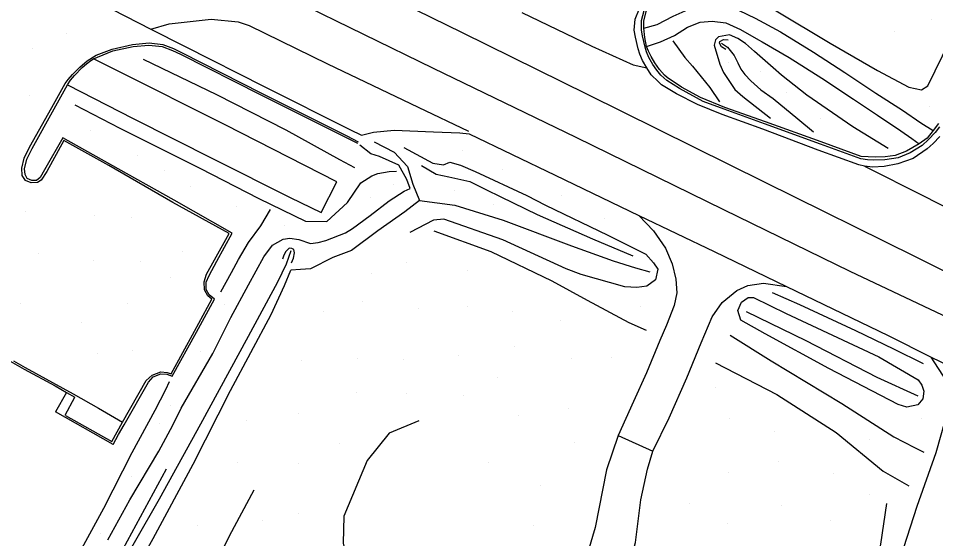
# Model space of a CAD drawing. Extents: x 1497074 to 1501343, y 481943 to 486114.
# Drawn here: x 1498306.3 to 1498564.5, y 483332.4 to 483478.9 of the extents above; entities that cross this region are included whole.
import ezdxf

# ---------------------------------------------------------------- set-up
doc = ezdxf.new("R2010")
doc.units = 0
doc.layers.add('PH Exist DTM Breakline', color=7, linetype='Continuous')
doc.layers.add('PH Exist DTM Point', color=7, linetype='Continuous')

msp = doc.modelspace()

# ---------------------------------------------------------------- linework, layer by layer
at = {"layer": 'PH Exist DTM Breakline'}
for points in [[(1498582.21, 483400.02), (1498558.88, 483411.73), (1498516.39, 483432.8), (1498466.52, 483457.44), (1498431.35, 483474.79), (1498392.54, 483493.86), (1498354.86, 483512.32), (1498313.92, 483532.15)], [(1498306.81, 483522.38), (1498350.58, 483500.33), (1498383.88, 483484), (1498423.06, 483464.89), (1498463.21, 483445.39), (1498504.78, 483425.11), (1498540.36, 483407.69), (1498571.54, 483392.98), (1498580.08, 483388.79)], [(1498295.93, 483499.83), (1498324.88, 483485.32), (1498332.82, 483481.37), (1498343.56, 483475.86), (1498353.11, 483471)], [(1498487.48, 483482.06), (1498498.43, 483486.24), (1498510.53, 483485.49), (1498514.93, 483483.58), (1498519.67, 483481.01), (1498534.86, 483471.92), (1498548.15, 483464.21), (1498557.03, 483459.51), (1498560.6, 483458.74), (1498562.3, 483459.86), (1498572.65, 483480.99)], [(1498483.21, 483464.9), (1498482, 483466.97), (1498481.25, 483468.8), (1498480.78, 483470.28), (1498480.04, 483473.57), (1498479.7, 483475.5), (1498479.99, 483478.6), (1498481.16, 483481.68), (1498481.97, 483483.03), (1498482.72, 483484.05)], [(1498484.94, 483465.91), (1498483.8, 483467.86), (1498483.13, 483469.48), (1498482.72, 483470.8), (1498482, 483473.96), (1498481.71, 483475.58), (1498481.75, 483478.25), (1498482.5, 483481.05), (1498482.92, 483482.19), (1498483.96, 483483.91)], [(1498485.5, 483466.37), (1498484.49, 483468.1), (1498483.74, 483469.59), (1498483.18, 483470.93), (1498482.66, 483473.48), (1498482.36, 483476.12), (1498482.35, 483478.09), (1498483.01, 483480.81), (1498483.56, 483482.09), (1498484.3, 483483.55)], [(1498482.36, 483476.12), (1498486.18, 483477.15), (1498490.68, 483479.5), (1498494.88, 483481.39), (1498498.18, 483482.33), (1498501.5, 483482.45), (1498505.6, 483482.1), (1498509.21, 483481.12), (1498513.75, 483478.92), (1498520.89, 483475.04), (1498530.18, 483469.36), (1498538.95, 483463.64), (1498547.7, 483457.85), (1498555.24, 483453.03), (1498560.4, 483449.45), (1498563.87, 483447.29)], [(1498448.01, 483480.55), (1498467.74, 483471.06), (1498479.41, 483465.8), (1498483.21, 483464.9)], [(1498343.56, 483475.86), (1498348.73, 483477.35), (1498360.62, 483478.65), (1498368.15, 483477.9), (1498371.3, 483476.81), (1498393.32, 483466.09), (1498418.86, 483453.84), (1498433, 483447.09)], [(1498483.18, 483470.93), (1498487.11, 483472.27), (1498491.05, 483474.04), (1498494.71, 483476.36), (1498498.2, 483477.83), (1498501.63, 483478.09), (1498505.5, 483477.59), (1498509.58, 483475.72), (1498514.68, 483472.8), (1498515.74, 483472.27), (1498523.26, 483467.88), (1498532.45, 483462.04), (1498541.43, 483456.12), (1498548.15, 483451.64), (1498554.72, 483447.22), (1498557.83, 483445.09), (1498559.91, 483443.58)], [(1498328.23, 483468.54), (1498332.72, 483470.24), (1498338.39, 483471.54), (1498343.11, 483472.01), (1498346.92, 483471.5), (1498349.99, 483470.42), (1498352.2, 483469.21)], [(1498490.51, 483472.53), (1498493.96, 483467.86), (1498496.12, 483465.37), (1498500.94, 483459.44), (1498503.67, 483455.38)], [(1498551.2, 483442.27), (1498541.25, 483448.29), (1498528.24, 483457.23), (1498521.12, 483462.84), (1498518.78, 483464.93), (1498513.54, 483469.58), (1498511.02, 483471.76), (1498508.83, 483473.22), (1498506.49, 483474.27), (1498503.41, 483473.62), (1498502.54, 483472.86), (1498502.21, 483471.33), (1498503.77, 483465.97), (1498504.79, 483463.62), (1498508.04, 483458.83), (1498510.26, 483456.84), (1498518.07, 483450.81)], [(1498505.49, 483470.08), (1498504.25, 483470.88), (1498503.64, 483471.85), (1498503.8, 483472.36), (1498504.81, 483472.89), (1498506.16, 483472.83)], [(1498328.6, 483467.96), (1498332.86, 483469.76), (1498338.61, 483470.92), (1498342.99, 483471.28), (1498346.74, 483470.9), (1498349.73, 483469.85), (1498351.96, 483468.77)], [(1498353.11, 483471), (1498375.66, 483459.6), (1498399.66, 483447.58), (1498402.91, 483445.98)], [(1498504.22, 483471.86), (1498505.94, 483470.73), (1498507.78, 483468.39), (1498508.86, 483466.35), (1498509.67, 483464.61), (1498510.8, 483463.11), (1498512.55, 483461.31), (1498515.35, 483458.79), (1498518.75, 483456.33), (1498525.74, 483450.61), (1498530.14, 483446.91)], [(1498319.46, 483460.51), (1498320.28, 483461.67), (1498321.52, 483463.11), (1498323.59, 483465.16), (1498325.62, 483466.93), (1498328.23, 483468.54)], [(1498320.14, 483460.14), (1498338.6, 483450.69), (1498361.28, 483439.2), (1498382.79, 483428.47), (1498391.52, 483424.19), (1498395.96, 483432.9), (1498364.47, 483448.89), (1498333.85, 483464.27), (1498328.92, 483466.74), (1498327.42, 483467.43)], [(1498325.45, 483466.09), (1498326.66, 483467.01), (1498327.42, 483467.43), (1498328.6, 483467.96)], [(1498341.46, 483467.36), (1498362.12, 483457.43), (1498381.6, 483447.49), (1498396.74, 483439.17), (1498400.92, 483436.86)], [(1498351.98, 483468.76), (1498374.54, 483457.37), (1498398.55, 483445.34), (1498401.79, 483443.7)], [(1498352.2, 483469.21), (1498374.76, 483457.81), (1498398.77, 483445.79), (1498401.98, 483444.08)], [(1498320.14, 483460.14), (1498320.98, 483461.48), (1498322.09, 483462.77), (1498324.24, 483465.05), (1498325.45, 483466.09)], [(1498542.94, 483437.68), (1498531.45, 483441.73), (1498515.87, 483447.65), (1498504.46, 483451.78), (1498497.47, 483454.64), (1498491.55, 483457.64), (1498487.38, 483460.19), (1498486.43, 483461.11), (1498484.47, 483463), (1498483.21, 483464.9)], [(1498543.52, 483439.33), (1498532.09, 483443.5), (1498516.37, 483449.17), (1498504.97, 483453.27), (1498499.05, 483455.45), (1498492.39, 483459.15), (1498488.87, 483461.33), (1498487.2, 483462.91), (1498486.02, 483464.29), (1498484.94, 483465.91)], [(1498543.55, 483439.98), (1498532.31, 483444.08), (1498516.6, 483449.73), (1498505.18, 483453.79), (1498498.33, 483456.57), (1498492.98, 483459.48), (1498488.92, 483462.18), (1498488.17, 483462.91), (1498486.81, 483464.46), (1498485.5, 483466.37)], [(1498304.91, 483382.47), (1498308.2, 483380.6), (1498321.69, 483373.15), (1498328.87, 483369.12), (1498335.64, 483365.24), (1498342.3, 483376.96), (1498343.99, 483378.41), (1498346.36, 483379.35), (1498348.23, 483379.21), (1498349.31, 483378.82), (1498355.86, 483390.86), (1498360.75, 483399.85), (1498359.63, 483400.77), (1498358.72, 483402.44), (1498358.64, 483404.74), (1498359.3, 483406.83), (1498361.52, 483410.86), (1498365.65, 483418.28), (1498349.8, 483427.01), (1498331.77, 483437.41), (1498319.07, 483444.53), (1498314.33, 483435.8), (1498312.7, 483433.28), (1498311.66, 483432.63), (1498309.94, 483432.59), (1498308.34, 483433.2), (1498307.37, 483434.65), (1498307.23, 483436.7), (1498307.93, 483439.53), (1498309.44, 483442.61), (1498315.74, 483453.76), (1498319.46, 483460.51)], [(1498332.97, 483358.9), (1498334.48, 483361.72), (1498336.04, 483364.43), (1498342.95, 483376.49), (1498344.26, 483377.97), (1498346.43, 483378.84), (1498348.13, 483378.71), (1498349.55, 483378.21), (1498356.43, 483390.55), (1498361.54, 483399.85), (1498360.02, 483401.09), (1498359.21, 483402.58), (1498359.19, 483404.65), (1498359.98, 483406.51), (1498362.15, 483410.52), (1498366.47, 483418.4), (1498350.18, 483427.7), (1498332.02, 483437.84), (1498318.79, 483445.25), (1498313.66, 483436.23), (1498312.45, 483434.09), (1498311.43, 483433.22), (1498310.13, 483433.19), (1498308.74, 483433.75), (1498308.18, 483434.89), (1498308, 483436.52), (1498308.65, 483439.22), (1498310.14, 483442.24), (1498316.39, 483453.4), (1498320.14, 483460.14)], [(1498322.16, 483454.57), (1498334.87, 483447.92), (1498357.34, 483436.73), (1498374.01, 483428.16), (1498387.1, 483421.83), (1498393.11, 483421.72), (1498398.97, 483427), (1498402.73, 483432.58), (1498405.82, 483434.53), (1498407.52, 483435.17), (1498410.7, 483435.73), (1498412.71, 483435.86)], [(1498565.35, 483449.25), (1498563.87, 483447.29), (1498562.11, 483445.11), (1498559.91, 483443.58), (1498556.33, 483441.5), (1498553.12, 483440.25), (1498550.36, 483439.89), (1498547.47, 483439.79), (1498545.53, 483439.86), (1498543.55, 483439.98)], [(1498402.91, 483445.98), (1498406.27, 483446.85), (1498412.14, 483447.42), (1498423.16, 483446.91), (1498430.6, 483446.61), (1498433.23, 483446.39), (1498457.46, 483434.69), (1498480.97, 483423.34)], [(1498565.65, 483448.33), (1498564.44, 483446.71), (1498562.5, 483444.73), (1498560.7, 483443.11), (1498557.32, 483440.99), (1498554, 483439.61), (1498550.21, 483439.03), (1498546.96, 483438.95), (1498545.31, 483439.05), (1498543.52, 483439.33)], [(1498406.47, 483444.16), (1498412.09, 483441.17), (1498415.85, 483437.19), (1498417.33, 483432.24), (1498419.2, 483427.59), (1498415.13, 483424.38), (1498407.51, 483419.04), (1498400.04, 483413.5), (1498394.84, 483411.58), (1498388.58, 483408.39), (1498385.69, 483408.19), (1498383.01, 483407.99)], [(1498565.69, 483445.66), (1498563.87, 483443.65), (1498562.13, 483442.12), (1498558.18, 483439.41), (1498553.86, 483437.9), (1498550, 483437.16), (1498546.73, 483437.03), (1498544.52, 483437.31), (1498542.94, 483437.68)], [(1498416.61, 483430.95), (1498415.68, 483433.54), (1498413.45, 483437.56), (1498407.98, 483439.96), (1498405.48, 483440.71), (1498402.39, 483443.16)], [(1498414.77, 483442.55), (1498423.01, 483438.08), (1498426.02, 483437.68), (1498427.75, 483438.36), (1498430.73, 483437.51), (1498434.89, 483435.72), (1498449.45, 483429.04), (1498454.73, 483426.33), (1498472.23, 483417.86), (1498482.94, 483412.5), (1498485.08, 483410.07), (1498486.37, 483408.31), (1498485.66, 483405.31), (1498483.24, 483403.5), (1498480.41, 483403.11), (1498477.07, 483403.33), (1498464.74, 483406.77), (1498460.54, 483408.4), (1498442.73, 483416.56), (1498426.07, 483422.35), (1498423.15, 483422.11), (1498416.54, 483418.62)], [(1498419.79, 483437.41), (1498423.93, 483435), (1498427.45, 483434.22), (1498433.38, 483432.97), (1498437.89, 483430.66), (1498442.08, 483428.62), (1498452.38, 483423.66), (1498467.94, 483416.78), (1498479.29, 483412.01)], [(1498544.52, 483437.31), (1498561.35, 483428.81), (1498568.44, 483425.12), (1498582.72, 483417.22), (1498591.82, 483412.4)], [(1498331.51, 483332.09), (1498337.67, 483343.4), (1498345.83, 483357.04), (1498349.8, 483364.33), (1498352.09, 483369.16), (1498361, 483384.5), (1498366.15, 483394.72), (1498371.12, 483403.86), (1498375.42, 483411.78), (1498377.86, 483415.01), (1498380.88, 483416.68), (1498382.72, 483416.98), (1498385.23, 483416.62), (1498388.53, 483415.5), (1498390.67, 483415.82), (1498392.86, 483416.39), (1498398.36, 483418.48), (1498400.37, 483419.77), (1498405.34, 483423.41), (1498410.7, 483427.53), (1498414.95, 483430.25), (1498416.61, 483430.95)], [(1498419.2, 483427.59), (1498429.13, 483426.33), (1498442.74, 483422.08), (1498461.99, 483414.81), (1498473.72, 483410.65), (1498480.07, 483408.62), (1498484.11, 483407.53)], [(1498363.32, 483401.87), (1498366.29, 483407.33), (1498368.29, 483411.03), (1498371.07, 483415.8), (1498374.56, 483420.5), (1498377.31, 483425.08)], [(1498480.97, 483423.34), (1498485.08, 483419.08), (1498488.47, 483414.16), (1498490.34, 483409.77), (1498491.39, 483405.49), (1498491.66, 483401.65), (1498490.93, 483398.1), (1498488.73, 483392.55), (1498486.93, 483388.24), (1498483.12, 483379.1), (1498479.51, 483371.05), (1498475.17, 483361.49)], [(1498480.97, 483423.34), (1498502.17, 483413.22), (1498522.56, 483403.4)], [(1498423.27, 483419.03), (1498439.35, 483413.28), (1498456.45, 483405.04), (1498466.47, 483399.59), (1498478.15, 483393.24), (1498483.06, 483391.09)], [(1498302.38, 483265.81), (1498317.96, 483294.84), (1498332.74, 483320.42), (1498346.06, 483343.67), (1498357.69, 483364.76), (1498371.07, 483389.46), (1498379.35, 483404.7), (1498381.75, 483409.78), (1498383.06, 483413.57)], [(1498383.22, 483410.04), (1498383.72, 483411.4), (1498384.05, 483412.89), (1498383.86, 483413.77), (1498383.31, 483414.1), (1498382.49, 483414.16), (1498381.56, 483413.21), (1498381.04, 483412.26), (1498380.63, 483411.09)], [(1498332.81, 483311.88), (1498344.22, 483332.51), (1498355.49, 483353.38), (1498366, 483374.11), (1498377.45, 483395.5), (1498381.2, 483403.69), (1498383.01, 483407.99)], [(1498475.17, 483361.49), (1498484.91, 483357.08), (1498489.48, 483366.42), (1498494.53, 483377.68), (1498498.49, 483387.57), (1498501.62, 483394.91), (1498504.45, 483398.94), (1498508.58, 483402.32), (1498511.66, 483403.67), (1498516.11, 483404.31), (1498522.56, 483403.4)], [(1498522.56, 483403.4), (1498551.2, 483389.57), (1498563.27, 483383.54), (1498578.12, 483376.38), (1498590.93, 483370.21), (1498607.59, 483362.23), (1498622, 483355.41), (1498634.14, 483349.37), (1498640.79, 483345.89)], [(1498513.27, 483400.27), (1498522.45, 483395.84), (1498548.56, 483383.56), (1498559.62, 483377.11), (1498560.65, 483375.59), (1498561.21, 483373.91), (1498560.97, 483371.82), (1498559.55, 483370.13), (1498556.39, 483369.42), (1498554.02, 483370.17), (1498534.46, 483380.35), (1498516.55, 483390.09), (1498509.69, 483393.96), (1498508.86, 483396.69), (1498509.9, 483399.02), (1498511.79, 483400.28), (1498513.27, 483400.27)], [(1498518.54, 483401.75), (1498526.25, 483398.32), (1498542.02, 483391.01), (1498552.67, 483385.83), (1498561.03, 483381.77)], [(1498511.17, 483396.32), (1498527.98, 483388.16), (1498547.96, 483377.9), (1498559.53, 483372.61)], [(1498283.52, 483394.04), (1498304.66, 483382.04), (1498307.95, 483380.17), (1498316.64, 483375.47), (1498319.87, 483373.61)], [(1498506.66, 483389.66), (1498518.25, 483382.51), (1498538.09, 483370.45), (1498552.81, 483361.05), (1498558.61, 483358.09), (1498561.23, 483356.78)], [(1498493.63, 483247.61), (1498499.17, 483245.59), (1498502.59, 483245.27), (1498505.73, 483245.66), (1498509.27, 483245.76), (1498515.28, 483247.07), (1498519.95, 483250.04), (1498524.05, 483254.89), (1498529.47, 483264.61), (1498533.7, 483272.39), (1498547.88, 483306.36), (1498553.66, 483324.15), (1498559.38, 483341.54), (1498564.64, 483356.7), (1498567.27, 483365.97), (1498567.76, 483371.75), (1498567.64, 483376.82), (1498563.27, 483383.54)], [(1498502.53, 483381.94), (1498519.79, 483372.98), (1498536.53, 483362.32), (1498549.72, 483351.46), (1498557, 483347.29)], [(1498270.76, 483231.03), (1498273.36, 483239.04), (1498275.22, 483246.69), (1498276.7, 483251.45), (1498279.25, 483254.28), (1498282.29, 483257.64), (1498292.78, 483275.08), (1498305.34, 483297.07), (1498318.43, 483319.15), (1498330.34, 483341.04), (1498338.29, 483356.64), (1498344.81, 483368.64), (1498347.77, 483374.42), (1498348.88, 483376.69)], [(1498319.87, 483373.61), (1498316.76, 483368.11)], [(1498319.47, 483367.21), (1498322.2, 483372.27)], [(1498319.87, 483373.61), (1498322.2, 483372.27)], [(1498332.97, 483358.9), (1498316.76, 483368.11)], [(1498319.59, 483367.14), (1498332.59, 483359.8), (1498335.64, 483365.24)], [(1498419.05, 483365.61), (1498410.69, 483362.12), (1498404.51, 483354.41), (1498397.93, 483338.73), (1498397.72, 483331.14), (1498399.47, 483323.81), (1498401.68, 483317.55), (1498407.2, 483311.36), (1498417.36, 483305.53), (1498423.46, 483303.8), (1498428.66, 483309.45), (1498431.09, 483313.92)], [(1498475.17, 483361.49), (1498471.9, 483351.78), (1498468.65, 483335.56), (1498465.46, 483324.82), (1498460.82, 483316.94), (1498456.84, 483315.59), (1498454.06, 483316.6), (1498445.54, 483319.35)], [(1498463.21, 483292.81), (1498470.25, 483305.76), (1498477.3, 483320.95), (1498480.05, 483331.38), (1498481.55, 483343.39), (1498483.42, 483352), (1498484.91, 483357.08)], [(1498324.17, 483309.37), (1498335.78, 483329.58), (1498347.98, 483352.04)], [(1498348.77, 483297.73), (1498358.05, 483317.49), (1498365.69, 483333.23), (1498372.71, 483346.15)], [(1498532.26, 483282.65), (1498537.29, 483292.71), (1498542.8, 483305.83), (1498546.56, 483315.82), (1498549.1, 483330.9), (1498550.83, 483342.36)]]:
    msp.add_lwpolyline(points, dxfattribs=at)
at = {"layer": 'PH Exist DTM Point'}
for p, q in [((1498563.28, 483478.54), (1498563.28, 483478.54)), ((1498319.87, 483474.69), (1498319.87, 483474.69)), ((1498552.9, 483475.06), (1498552.9, 483475.06)), ((1498310.16, 483470.47), (1498310.16, 483470.47)), ((1498506.21, 483466.58), (1498506.21, 483466.58)), ((1498515.34, 483463.77), (1498515.34, 483463.77)), ((1498309.3, 483457.21), (1498309.3, 483457.21)), ((1498522.64, 483458), (1498522.64, 483458)), ((1498562.77, 483453.98), (1498562.77, 483453.98)), ((1498532.22, 483450.66), (1498532.22, 483450.66)), ((1498326.61, 483447.23), (1498326.61, 483447.23)), ((1498431.33, 483441.73), (1498431.33, 483441.73)), ((1498339.93, 483440.23), (1498339.93, 483440.23)), ((1498347.57, 483436.16), (1498347.57, 483436.16)), ((1498442.61, 483436.33), (1498442.61, 483436.33)), ((1498354.79, 483431.45), (1498354.79, 483431.45)), ((1498411.81, 483432.23), (1498411.81, 483432.23)), ((1498405.47, 483428.54), (1498405.47, 483428.54)), ((1498429.05, 483430.47), (1498429.05, 483430.47)), ((1498459.2, 483429.06), (1498459.2, 483429.06)), ((1498367.73, 483425.99), (1498367.73, 483425.99)), ((1498440.07, 483426.37), (1498440.07, 483426.37)), ((1498308.31, 483424.56), (1498308.31, 483424.56)), ((1498327.62, 483423.31), (1498327.62, 483423.31)), ((1498338.05, 483422.92), (1498338.05, 483422.92)), ((1498381.27, 483420.59), (1498381.27, 483420.59)), ((1498471.25, 483422.6), (1498471.25, 483422.6)), ((1498312.08, 483412.56), (1498312.08, 483412.56)), ((1498352.48, 483413.22), (1498352.48, 483413.22)), ((1498388.97, 483413.69), (1498388.97, 483413.69)), ((1498327.4, 483410.63), (1498327.4, 483410.63)), ((1498340.77, 483410.44), (1498340.77, 483410.44)), ((1498415.5, 483410.18), (1498415.5, 483410.18)), ((1498432.66, 483408.04), (1498432.66, 483408.04)), ((1498349.16, 483405.88), (1498349.16, 483405.88)), ((1498405.85, 483407.15), (1498405.85, 483407.15)), ((1498306.78, 483398.64), (1498306.78, 483398.64)), ((1498337.14, 483398.68), (1498337.14, 483398.68)), ((1498364.19, 483398.41), (1498364.19, 483398.41)), ((1498403.28, 483399.16), (1498403.28, 483399.16)), ((1498418.81, 483397.25), (1498418.81, 483397.25)), ((1498432.84, 483397.65), (1498432.84, 483397.65)), ((1498481.42, 483397.84), (1498481.42, 483397.84)), ((1498392.09, 483396.24), (1498392.09, 483396.24)), ((1498445.37, 483396.42), (1498445.37, 483396.42)), ((1498324.17, 483393.35), (1498324.17, 483393.35)), ((1498459.03, 483393.85), (1498459.03, 483393.85)), ((1498328.52, 483384.47), (1498328.52, 483384.47)), ((1498338.41, 483385.29), (1498338.41, 483385.29)), ((1498357.66, 483385.1), (1498357.66, 483385.1)), ((1498445.88, 483386.56), (1498445.88, 483386.56)), ((1498386.04, 483382.71), (1498386.04, 483382.71)), ((1498401.87, 483383.05), (1498401.87, 483383.05)), ((1498414.73, 483382.86), (1498414.73, 483382.86)), ((1498430.26, 483383.98), (1498430.26, 483383.98)), ((1498461.96, 483383.08), (1498461.96, 483383.08)), ((1498473.38, 483383.55), (1498473.38, 483383.55)), ((1498441.08, 483377.89), (1498441.08, 483377.89)), ((1498502.57, 483375.08), (1498502.57, 483375.08)), ((1498401.54, 483373.52), (1498401.54, 483373.52)), ((1498415.53, 483373.37), (1498415.53, 483373.37)), ((1498431.48, 483372.63), (1498431.48, 483372.63)), ((1498349.2, 483369.95), (1498349.2, 483369.95)), ((1498461.1, 483369.01), (1498461.1, 483369.01)), ((1498385.19, 483367.74), (1498385.19, 483367.74)), ((1498447.17, 483367.09), (1498447.17, 483367.09)), ((1498506.38, 483366.35), (1498506.38, 483366.35)), ((1498560.62, 483366.29), (1498560.62, 483366.29)), ((1498346.08, 483364.93), (1498346.08, 483364.93)), ((1498370.41, 483365.71), (1498370.41, 483365.71)), ((1498519.25, 483362.46), (1498519.25, 483362.46)), ((1498396.63, 483359.14), (1498396.63, 483359.14)), ((1498462.81, 483359.57), (1498462.81, 483359.57)), ((1498545.91, 483360.41), (1498545.91, 483360.41)), ((1498367.95, 483353.81), (1498367.95, 483353.81)), ((1498385.14, 483353.54), (1498385.14, 483353.54)), ((1498438.73, 483353.82), (1498438.73, 483353.82)), ((1498520.42, 483354.08), (1498520.42, 483354.08)), ((1498506.17, 483351.15), (1498506.17, 483351.15)), ((1498535.69, 483350.72), (1498535.69, 483350.72)), ((1498338.09, 483349.83), (1498338.09, 483349.83)), ((1498453.27, 483347.31), (1498453.27, 483347.31)), ((1498546.02, 483344.93), (1498546.02, 483344.93)), ((1498495.31, 483342.37), (1498495.31, 483342.37)), ((1498521.24, 483341.63), (1498521.24, 483341.63)), ((1498385.23, 483339.54), (1498385.23, 483339.54)), ((1498356.84, 483336.06), (1498356.84, 483336.06)), ((1498375.13, 483337.6), (1498375.13, 483337.6)), ((1498451.23, 483336.24), (1498451.23, 483336.24)), ((1498505.82, 483336.76), (1498505.82, 483336.76)), ((1498534.98, 483337.41), (1498534.98, 483337.41)), ((1498329.43, 483334.02), (1498329.43, 483334.02))]:
    msp.add_line(p, q, dxfattribs=at)

doc.saveas('drawing.dxf')
